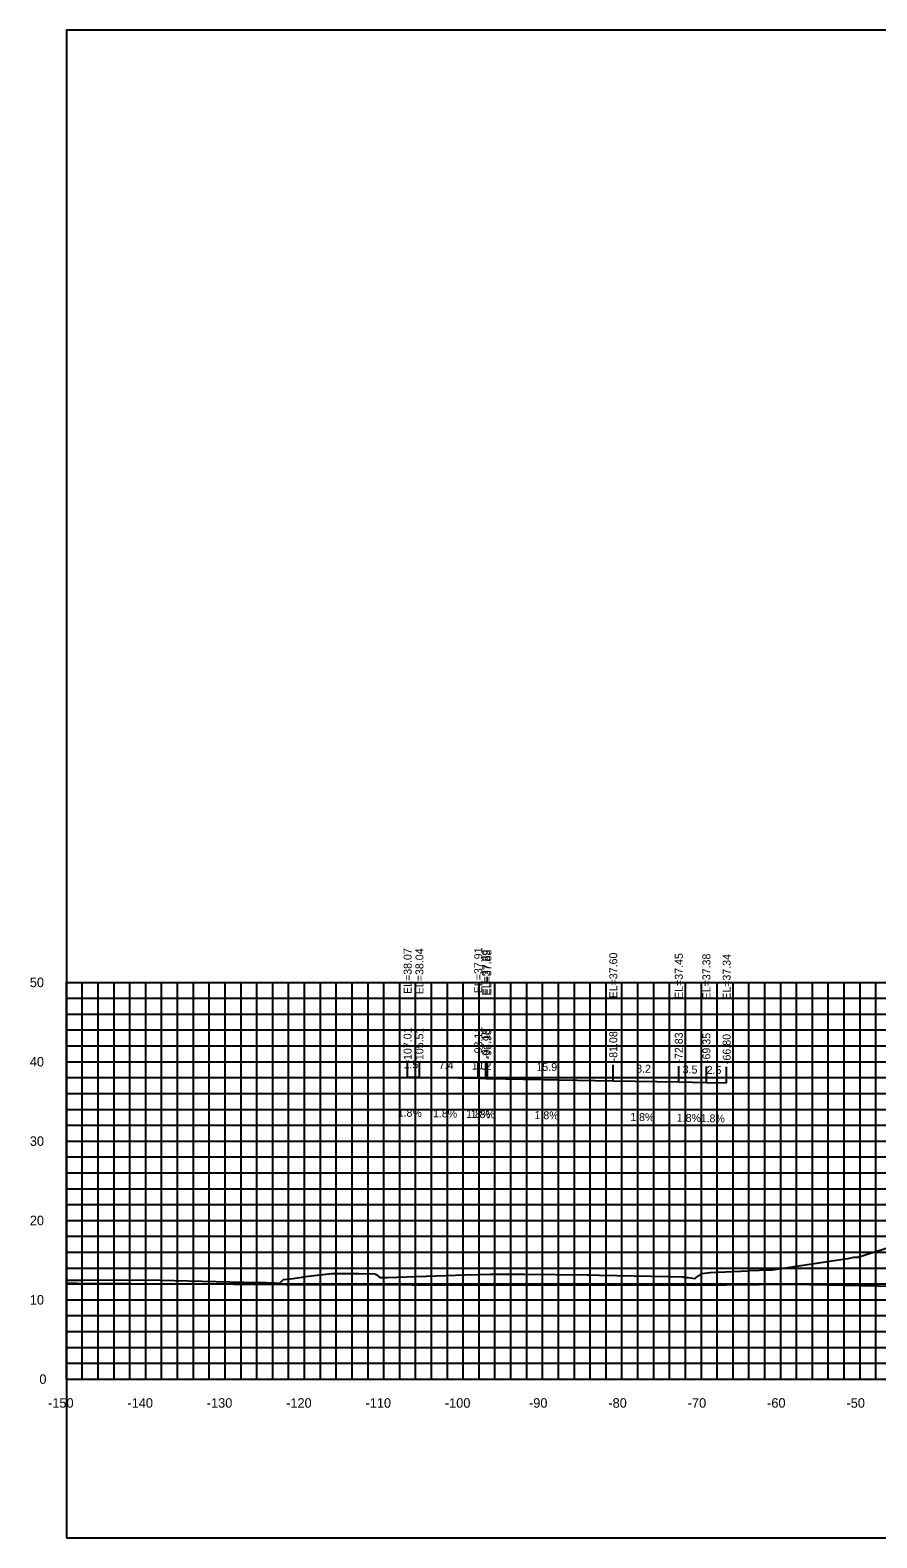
# Model space of a CAD drawing. Extents: x 1800880 to 1818864, y 245271 to 250560.
# Drawn here: x 1815585.6 to 1815692.3, y 249426.1 to 249616.1 of the extents above; entities that cross this region are included whole.
import ezdxf

# ---------------------------------------------------------------- set-up
doc = ezdxf.new("R2010")
doc.units = 0
for name, color, linetype in [('33', 7, 'Continuous'), ('ANNO-TXT', 7, 'Continuous'), ('CL-CNST', 7, 'Continuous'), ('DESIGN - DRAINAGE - Bridges', 7, 'Continuous'), ('Level 37', 7, 'Continuous'), ('Level 46', 7, 'Continuous'), ('Level 62', 7, 'Continuous'), ('SHT-BDR', 7, 'Continuous')]:
    doc.layers.add(name, color=color, linetype=linetype)

msp = doc.modelspace()

# ---------------------------------------------------------------- linework, layer by layer
at = {"layer": 'CL-CNST'}
msp.add_lwpolyline([(1815590.19, 249458.54), (1815592.08, 249458.53), (1815600.29, 249458.57), (1815614.32, 249458.23), (1815615.01, 249458.22), (1815615.24, 249458.22), (1815615.39, 249458.21), (1815615.73, 249458.2), (1815615.96, 249458.19), (1815616.13, 249458.18), (1815616.26, 249458.17), (1815616.35, 249458.17), (1815616.43, 249458.17), (1815616.5, 249458.16), (1815616.55, 249458.16), (1815616.6, 249458.16), (1815616.64, 249458.16), (1815616.67, 249458.16), (1815616.7, 249458.15), (1815617.09, 249458.14), (1815617.49, 249458.55), (1815617.55, 249458.61), (1815618.75, 249458.75), (1815619.85, 249458.91), (1815619.89, 249458.92), (1815620.02, 249458.94), (1815620.7, 249459.02), (1815622.87, 249459.29), (1815623.64, 249459.36), (1815623.71, 249459.35), (1815623.98, 249459.35), (1815624.34, 249459.35), (1815626.77, 249459.37), (1815626.85, 249459.37), (1815627.01, 249459.36), (1815629.07, 249459.32), (1815629.2, 249459.24), (1815629.68, 249458.85), (1815629.99, 249458.85), (1815630.02, 249458.85), (1815630.06, 249458.85), (1815630.11, 249458.85), (1815630.18, 249458.86), (1815630.26, 249458.86), (1815630.38, 249458.87), (1815630.55, 249458.87), (1815630.6, 249458.88), (1815640.45, 249459.2), (1815643.63, 249459.3), (1815647.88, 249459.26), (1815655.82, 249459.19), (1815656.05, 249459.19), (1815656.08, 249459.19), (1815657.35, 249459.15), (1815666.09, 249458.98), (1815667.82, 249458.95), (1815667.9, 249458.94), (1815668.02, 249458.92), (1815668.13, 249458.9), (1815668.22, 249458.89), (1815668.29, 249458.88), (1815668.36, 249458.87), (1815668.42, 249458.86), (1815668.47, 249458.85), (1815668.51, 249458.85), (1815668.55, 249458.84), (1815668.59, 249458.84), (1815669.41, 249458.73), (1815669.55, 249458.84), (1815670.05, 249459.19), (1815670.22, 249459.36), (1815671.29, 249459.47), (1815676.14, 249459.69), (1815676.22, 249459.73), (1815676.3, 249459.73), (1815678.75, 249459.83), (1815679.1, 249459.83), (1815688.62, 249461.25), (1815688.69, 249461.25), (1815689.42, 249461.44), (1815689.85, 249461.44), (1815689.91, 249461.44), (1815700.68, 249464.81)], dxfattribs=at)
at = {"layer": 'DESIGN - DRAINAGE - Bridges'}
for p, q in [((1815590.13, 249496.05), (1815590.19, 249496.05)), ((1815590.19, 249446.05), (1815590.19, 249496.05)), ((1815590.13, 249486.05), (1815590.19, 249486.05)), ((1815590.13, 249476.05), (1815590.19, 249476.05)), ((1815590.13, 249466.05), (1815590.19, 249466.05)), ((1815590.13, 249456.05), (1815590.19, 249456.05)), ((1815590.13, 249446.05), (1815590.19, 249446.05)), ((1815590.19, 249446.05), (1815890.19, 249446.05)), ((1815590.19, 249445.99), (1815590.19, 249446.05)), ((1815600.19, 249445.99), (1815600.19, 249446.05)), ((1815610.19, 249445.99), (1815610.19, 249446.05)), ((1815620.19, 249445.99), (1815620.19, 249446.05)), ((1815630.19, 249445.99), (1815630.19, 249446.05)), ((1815640.19, 249445.99), (1815640.19, 249446.05)), ((1815650.19, 249445.99), (1815650.19, 249446.05)), ((1815660.19, 249445.99), (1815660.19, 249446.05)), ((1815670.19, 249445.99), (1815670.19, 249446.05)), ((1815680.19, 249445.99), (1815680.19, 249446.05)), ((1815690.19, 249445.99), (1815690.19, 249446.05))]:
    msp.add_line(p, q, dxfattribs=at)
at = {"layer": 'Level 37'}
for p, q in [((1815633.18, 249484.12), (1815633.18, 249486.12)), ((1815634.67, 249484.09), (1815634.67, 249486.09)), ((1815642.08, 249483.96), (1815642.08, 249485.96)), ((1815643.04, 249483.94), (1815643.04, 249485.94)), ((1815643.23, 249483.94), (1815643.23, 249485.94)), ((1815659.1, 249483.65), (1815659.1, 249485.65)), ((1815667.35, 249483.5), (1815667.35, 249485.5)), ((1815670.83, 249483.43), (1815670.83, 249485.43)), ((1815673.38, 249483.39), (1815673.38, 249485.39))]:
    msp.add_line(p, q, dxfattribs=at)
msp.add_lwpolyline([(1815590.19, 249426.05), (1815890.19, 249426.05), (1815890.19, 249616.05), (1815590.19, 249616.05)], close=True, dxfattribs=at)
at = {"layer": 'Level 46'}
for p, q in [((1815590.19, 249496.05), (1815890.19, 249496.05)), ((1815590.19, 249446.05), (1815590.19, 249496.05)), ((1815592.19, 249446.05), (1815592.19, 249496.05)), ((1815594.19, 249446.05), (1815594.19, 249496.05)), ((1815596.19, 249446.05), (1815596.19, 249496.05)), ((1815598.19, 249446.05), (1815598.19, 249496.05)), ((1815600.19, 249446.05), (1815600.19, 249496.05)), ((1815602.19, 249446.05), (1815602.19, 249496.05)), ((1815604.19, 249446.05), (1815604.19, 249496.05)), ((1815606.19, 249446.05), (1815606.19, 249496.05)), ((1815608.19, 249446.05), (1815608.19, 249496.05)), ((1815610.19, 249446.05), (1815610.19, 249496.05)), ((1815612.19, 249446.05), (1815612.19, 249496.05)), ((1815614.19, 249446.05), (1815614.19, 249496.05)), ((1815616.19, 249446.05), (1815616.19, 249496.05)), ((1815618.19, 249446.05), (1815618.19, 249496.05)), ((1815620.19, 249446.05), (1815620.19, 249496.05)), ((1815622.19, 249446.05), (1815622.19, 249496.05)), ((1815624.19, 249446.05), (1815624.19, 249496.05)), ((1815626.19, 249446.05), (1815626.19, 249496.05)), ((1815628.19, 249446.05), (1815628.19, 249496.05)), ((1815630.19, 249446.05), (1815630.19, 249496.05)), ((1815632.19, 249446.05), (1815632.19, 249496.05)), ((1815634.19, 249446.05), (1815634.19, 249496.05)), ((1815636.19, 249446.05), (1815636.19, 249496.05)), ((1815638.19, 249446.05), (1815638.19, 249496.05)), ((1815640.19, 249446.05), (1815640.19, 249496.05)), ((1815642.19, 249446.05), (1815642.19, 249496.05)), ((1815644.19, 249446.05), (1815644.19, 249496.05)), ((1815646.19, 249446.05), (1815646.19, 249496.05)), ((1815648.19, 249446.05), (1815648.19, 249496.05)), ((1815650.19, 249446.05), (1815650.19, 249496.05)), ((1815652.19, 249446.05), (1815652.19, 249496.05)), ((1815654.19, 249446.05), (1815654.19, 249496.05)), ((1815656.19, 249446.05), (1815656.19, 249496.05)), ((1815658.19, 249446.05), (1815658.19, 249496.05)), ((1815660.19, 249446.05), (1815660.19, 249496.05)), ((1815662.19, 249446.05), (1815662.19, 249496.05)), ((1815664.19, 249446.05), (1815664.19, 249496.05)), ((1815666.19, 249446.05), (1815666.19, 249496.05)), ((1815668.19, 249446.05), (1815668.19, 249496.05)), ((1815670.19, 249446.05), (1815670.19, 249496.05)), ((1815672.19, 249446.05), (1815672.19, 249496.05)), ((1815674.19, 249446.05), (1815674.19, 249496.05)), ((1815676.19, 249446.05), (1815676.19, 249496.05)), ((1815678.19, 249446.05), (1815678.19, 249496.05)), ((1815680.19, 249446.05), (1815680.19, 249496.05)), ((1815682.19, 249446.05), (1815682.19, 249496.05)), ((1815684.19, 249446.05), (1815684.19, 249496.05)), ((1815686.19, 249446.05), (1815686.19, 249496.05)), ((1815688.19, 249446.05), (1815688.19, 249496.05)), ((1815690.19, 249446.05), (1815690.19, 249496.05)), ((1815692.19, 249446.05), (1815692.19, 249496.05)), ((1815590.19, 249494.05), (1815890.19, 249494.05)), ((1815590.19, 249492.05), (1815890.19, 249492.05)), ((1815590.19, 249490.05), (1815890.19, 249490.05)), ((1815590.19, 249488.05), (1815890.19, 249488.05)), ((1815590.19, 249486.05), (1815890.19, 249486.05)), ((1815590.19, 249484.05), (1815890.19, 249484.05)), ((1815590.19, 249482.05), (1815890.19, 249482.05)), ((1815590.19, 249480.05), (1815890.19, 249480.05)), ((1815590.19, 249478.05), (1815890.19, 249478.05)), ((1815590.19, 249476.05), (1815890.19, 249476.05)), ((1815590.19, 249474.05), (1815890.19, 249474.05)), ((1815590.19, 249472.05), (1815890.19, 249472.05)), ((1815590.19, 249470.05), (1815890.19, 249470.05)), ((1815590.19, 249468.05), (1815890.19, 249468.05)), ((1815590.19, 249466.05), (1815890.19, 249466.05)), ((1815590.19, 249464.05), (1815890.19, 249464.05)), ((1815590.19, 249462.05), (1815890.19, 249462.05)), ((1815590.19, 249460.05), (1815890.19, 249460.05)), ((1815590.19, 249458.05), (1815890.19, 249458.05)), ((1815590.19, 249456.05), (1815890.19, 249456.05)), ((1815590.19, 249454.05), (1815890.19, 249454.05)), ((1815590.19, 249452.05), (1815890.19, 249452.05)), ((1815590.19, 249450.05), (1815890.19, 249450.05)), ((1815590.19, 249448.05), (1815890.19, 249448.05)), ((1815590.19, 249446.05), (1815890.19, 249446.05))]:
    msp.add_line(p, q, dxfattribs=at)
at = {"layer": 'Level 62'}
for points in [[(1815633.18, 249484.12), (1815634.67, 249484.09), (1815642.08, 249483.96), (1815643.04, 249483.94), (1815643.23, 249483.94), (1815659.1, 249483.65), (1815667.35, 249483.5), (1815670.83, 249483.43), (1815673.38, 249483.39)], [(1815590.19, 249458.14), (1815591.46, 249458.14), (1815617.85, 249457.96), (1815621.89, 249457.97), (1815645.6, 249457.9), (1815651.92, 249457.93), (1815673.36, 249457.95), (1815681.64, 249458), (1815701.12, 249457.65), (1815711.11, 249457.71), (1815728.87, 249457.9), (1815745.25, 249457.8), (1815756.63, 249457.87), (1815772.82, 249458.14), (1815784.38, 249458.21), (1815800.34, 249457.78), (1815812.14, 249457.85), (1815835.48, 249457.04), (1815839.89, 249457.07), (1815863.72, 249457.07), (1815867.65, 249457.09), (1815890.19, 249457.09)]]:
    msp.add_lwpolyline(points, dxfattribs=at)

# ---------------------------------------------------------------- texts
for s, p in [('-150', (1815587.88, 249442.45)), ('-140', (1815597.88, 249442.45)), ('-130', (1815607.88, 249442.45)), ('-120', (1815617.88, 249442.45)), ('-110', (1815627.88, 249442.45)), ('-100', (1815637.88, 249442.45)), ('-90', (1815648.48, 249442.45)), ('-80', (1815658.48, 249442.45)), ('-70', (1815668.48, 249442.45)), ('-60', (1815678.48, 249442.45)), ('-50', (1815688.48, 249442.45))]:
    msp.add_text(s, height=1.2).set_placement(p)
at = {"layer": '33'}
for s, p in [('50', (1815585.58, 249495.45)), ('40', (1815585.58, 249485.45)), ('30', (1815585.58, 249475.45)), ('20', (1815585.58, 249465.45)), ('10', (1815585.58, 249455.45)), ('0', (1815586.78, 249445.45))]:
    msp.add_text(s, height=1.2, dxfattribs=at).set_placement(p)
at = {"layer": 'ANNO-TXT'}
for s, rotation, p in [('1.5', 358.9622, (1815632.66, 249485.23)), ('7.4', 358.9622, (1815637.11, 249485.15)), ('1.0', 358.9578, (1815641.26, 249485.07)), ('0.2', 358.9578, (1815641.87, 249485.06)), ('15.9', 358.9578, (1815649.41, 249484.92)), ('8.2', 358.9578, (1815661.97, 249484.69)), ('3.5', 358.9578, (1815667.83, 249484.59)), ('2.5', 358.9578, (1815670.85, 249484.53)), ('1.8%', 358.9622, (1815631.92, 249479.14)), ('1.8%', 358.9622, (1815636.37, 249479.06)), ('1.8%', 358.9578, (1815640.55, 249478.98)), ('1.8%', 358.9578, (1815641.13, 249478.97)), ('1.8%', 358.9578, (1815649.16, 249478.83)), ('1.8%', 358.9578, (1815661.22, 249478.61)), ('1.8%', 358.9578, (1815667.09, 249478.5)), ('1.8%', 358.9578, (1815670.1, 249478.45))]:
    msp.add_text(s, height=1, rotation=rotation, dxfattribs=at).set_placement(p)
at = {"layer": 'DESIGN - DRAINAGE - Bridges'}
msp.add_text('-', height=0.0001, dxfattribs=at).set_placement((1815590.19, 249446.05))
at = {"layer": 'SHT-BDR'}
for s, p in [('EL=38.07', (1815633.68, 249494.59)), ('EL=38.04', (1815635.17, 249494.56)), ('EL=37.91', (1815642.58, 249494.68)), ('EL=37.89', (1815643.54, 249494.41)), ('EL=37.88', (1815643.73, 249494.41)), ('EL=37.60', (1815659.6, 249494.04)), ('EL=37.45', (1815667.85, 249493.97)), ('EL=37.38', (1815671.33, 249493.91)), ('EL=37.34', (1815673.88, 249493.86)), ('-107.01', (1815633.68, 249485.83)), ('-105.51', (1815635.17, 249485.81)), ('-98.11', (1815642.58, 249486.66)), ('-97.15', (1815643.54, 249486.4)), ('-96.96', (1815643.73, 249486.34)), ('-81.08', (1815659.6, 249486.1)), ('-72.83', (1815667.85, 249485.95)), ('-69.35', (1815671.33, 249485.89)), ('-66.80', (1815673.88, 249485.76))]:
    msp.add_text(s, height=1, rotation=90, dxfattribs=at).set_placement(p)

doc.saveas('drawing.dxf')
